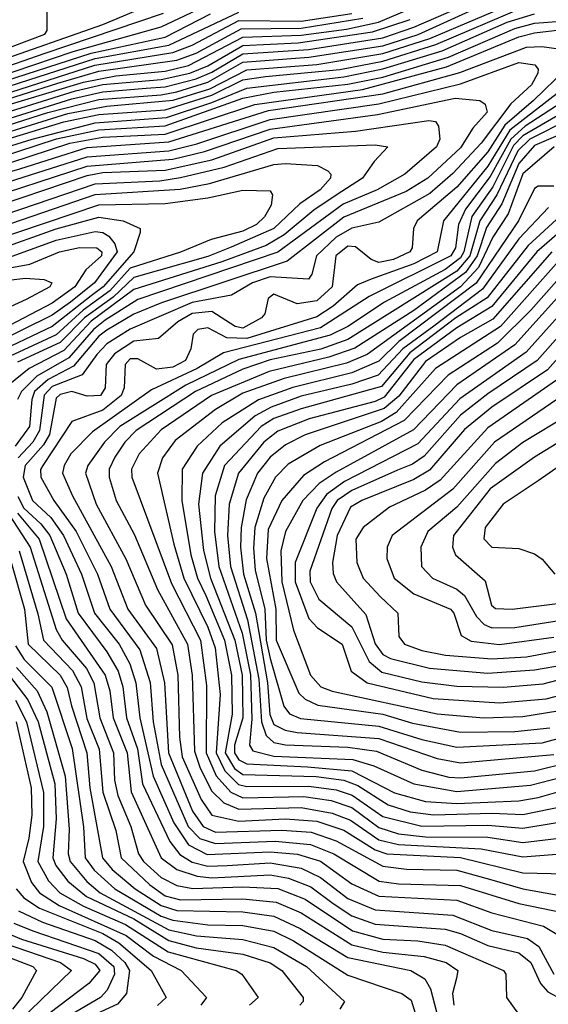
# Model space of a CAD drawing. Extents: x 501367 to 657802, y 482273 to 547541.
# Tile 677 of 714: x 640091 to 641451, y 487008 to 489543. Entities that reach past the tile are written whole.
import ezdxf

# ---------------------------------------------------------------- set-up
doc = ezdxf.new("R2010")
doc.units = 0

msp = doc.modelspace()

# ---------------------------------------------------------------- linework, layer by layer
at = {"layer": '0CON20XD'}
for points in [[(639926.5, 489283.5), (640255, 489382.1), (640337.9, 489397.9), (640465, 489410.1), (640524.9, 489424.9), (640665, 489498), (640815, 489502.8), (640931.7, 489518.3), (641013.8, 489536.2), (641295, 489656.8)], [(638971.8, 489548.1), (638905, 489452), (638892.6, 489415), (638882.5, 489345), (638892.8, 489322.8), (639061.5, 489348.5), (639255, 489365.9), (639469.5, 489400.5), (639615, 489414.7), (639735, 489448.9), (639777.1, 489437.1), (639815, 489400.7), (639832.9, 489395), (639963.8, 489423.8), (640025, 489432.4), (640305, 489530), (640475, 489602.7)], [(640008.5, 489271.5), (640225, 489339.2), (640305, 489357.2), (640416, 489366), (640465, 489369.8), (640545, 489390.2), (640585, 489407.2), (640665, 489455.1), (640834.2, 489465.8), (641025, 489496), (641105, 489523.4), (641335, 489623.6)], [(640025, 489392.2), (640228.8, 489461.2), (640455, 489524.1), (640655, 489619.3)], [(640015, 489256.2), (640163.5, 489303.5), (640295, 489336.8), (640455, 489348.9), (640495, 489357.1), (640575, 489381.9), (640665, 489433.4), (640835, 489445.8), (641025, 489475.7), (641115.6, 489504.4), (641295, 489586.1)], [(640027.4, 489242.6), (640215, 489301), (640315, 489320), (640485.5, 489335.5), (640579.7, 489365), (640675, 489413.2), (640855, 489427.7), (641025, 489455.7), (641145.9, 489494.1), (641380.6, 489595)], [(639003.3, 489546.7), (638943.5, 489415), (638956, 489396), (638985, 489386), (639085, 489384.5), (639255, 489394.5), (639454, 489426), (639625, 489445.2), (639735, 489468.7), (639825, 489464.7), (639858.4, 489495), (639895, 489507.5), (639935, 489500.9), (639982.1, 489462.1), (640025, 489456.9), (640155.9, 489505), (640161.6, 489515), (640161.6, 489565)], [(639978.8, 489211.2), (640205, 489279.3), (640295, 489298.7), (640465, 489310.7), (640585, 489348.6), (640665, 489388.1), (640723.5, 489396.5), (640914.7, 489414.7), (641025, 489436.1), (641161.5, 489478.5), (641386.5, 489575)], [(639979.5, 489190.5), (640122.8, 489235), (640285, 489277.5), (640468.9, 489291.1), (640585, 489329.3), (640675, 489366.8), (640925, 489395.6), (641025, 489416.2), (641177.5, 489462.5), (641345, 489535.9), (641415, 489558.1)], [(639995, 489366.7), (640275, 489456.7), (640465, 489497.3), (640582.2, 489557.8)], [(640015, 489355.7), (640285, 489442.4), (640475, 489477.1), (640655, 489562.4)], [(640019.3, 489340.7), (640284.6, 489425.4), (640485, 489457.8), (640535, 489476.7), (640655, 489540.4), (640815, 489539), (640945, 489558.3)], [(640025, 489411.1), (640154.4, 489455.6), (640460.7, 489559.3)], [(639988.3, 489171.7), (640185.7, 489235.7), (640295, 489259), (640465, 489269), (640665, 489340.5), (640745, 489356.1), (640935, 489376.6), (641024.9, 489395.1), (641194, 489446), (641365, 489519.9), (641415, 489533.7), (641575, 489545.5)], [(639995.2, 489284.8), (640235, 489359.2), (640305, 489376.1), (640455, 489388.3), (640528.6, 489405), (640575, 489423.5), (640665, 489476.5), (640807.3, 489482.7), (640998.6, 489511.4), (641095, 489543)], [(640005, 489320.5), (640189, 489379), (640295, 489410.4), (640495, 489438.2), (640545, 489456.8), (640660.8, 489519.2), (640815, 489521), (640973.5, 489546.5)], [(640015, 489157.5), (640219.8, 489225), (640305, 489240), (640465, 489247.8), (640696.1, 489323.9), (640972.9, 489362.9), (641188.8, 489421.2), (641375, 489498.6), (641415, 489508.5), (641495, 489518.2)], [(639575, 489011.4), (640091.5, 489158.5), (640265, 489213.3), (640475, 489228.1), (640731.1, 489308.9), (641025, 489351.4), (641223.3, 489406.7), (641395, 489471.6), (641433.9, 489473.9), (641477.8, 489467.8)], [(639988.1, 489101.9), (640265, 489189.5), (640475, 489205.3), (640546.8, 489223.2), (640735, 489285.8), (641015, 489325.7), (641225, 489377.3), (641375, 489432.5), (641416.1, 489426.1), (641424.4, 489415), (641423.4, 489405), (641407.4, 489375), (641354, 489326), (641277.7, 489225), (641205, 489146.3), (641146, 489095), (641015, 489021.5), (640945, 489006.2), (640905, 488982.5), (640854.1, 488935), (640842.8, 488887.2), (640834.3, 488875), (640735, 488880.3), (640690, 488865), (640636.2, 488833.8), (640535, 488814.9), (640375, 488746.2), (640315, 488708.4), (640289.3, 488680.7), (640251.5, 488628.5), (640175, 488598), (640154.2, 488575.8), (640142, 488485), (640124.8, 488455.2), (640087.1, 488415)], [(641495.7, 489415), (641412.6, 489335), (641338.6, 489271.4), (641295, 489202.7), (641215, 489111.6), (641113.2, 489025), (641104, 489005), (641100.6, 488955), (641094.8, 488945), (641052.1, 488925), (641015, 488917.3), (640994.8, 488925), (640955, 488957.6), (640935, 488960), (640903.8, 488935), (640894.6, 488855), (640855, 488818.4), (640805, 488811.1), (640745, 488836.3), (640730, 488825), (640721.2, 488785), (640713.1, 488775), (640665, 488748.7), (640645, 488752.9), (640585, 488791.5), (640535, 488786.3), (640497.8, 488765), (640448.3, 488721.7), (640384.6, 488714.6), (640335, 488682.2), (640313.5, 488655), (640311.3, 488595), (640298.8, 488575), (640265, 488573.3), (640225.2, 488585.2), (640195, 488577.6), (640185, 488568.1), (640167.4, 488475), (640152.3, 488447.7), (640104.9, 488395.1), (640100.2, 488365), (640124.2, 488305), (640170.9, 488260.9), (640204, 488215), (640250.1, 488115), (640283.2, 488015), (640347.1, 487935), (640374.4, 487884.4), (640389.6, 487835), (640399.9, 487745), (640434.2, 487595), (640487.7, 487475), (640525, 487418.5), (640573.5, 487393.5), (640735, 487400.2), (640805.7, 487394.3), (640865, 487376), (640945, 487317.8), (641015, 487285.7), (641215, 487276.1), (641305, 487242.8), (641438.5, 487208.5), (641494.1, 487175)], [(641481.5, 489358.5), (641351.8, 489258.2), (641295, 489165.8), (641181.2, 489025), (641165.1, 488945), (641105, 488913.7), (640995.3, 488874.7), (640960, 488860), (640897, 488805), (640855, 488777.8), (640675, 488722), (640623.8, 488723.8), (640575, 488749.3), (640549.6, 488745), (640537, 488733), (640531, 488695), (640517.3, 488665), (640485, 488647.8), (640443.2, 488643.2), (640395, 488669.6), (640375, 488669.6), (640362.1, 488655), (640360.1, 488595), (640351.9, 488575), (640305, 488537.7), (640225, 488507.9), (640150.7, 488395), (640144.5, 488384.5), (640145.4, 488365), (640178.5, 488305), (640236.2, 488225), (640291.1, 488115), (640322.7, 488025), (640400.1, 487920.1), (640426.3, 487836.3), (640434.4, 487735), (640454.6, 487624.6), (640524.2, 487465), (640554.2, 487434.2), (640595, 487421.4), (640748, 487428), (640838.8, 487418.8), (640899.3, 487395), (641016, 487325), (641065, 487318.1), (641225, 487313.6), (641375, 487267.3), (641575, 487226.3)], [(639975, 489071.1), (640265, 489165.7), (640485, 489183.3), (640566.6, 489203.4), (640735, 489260.8), (641011.4, 489298.6), (641210.8, 489340.8), (641274.5, 489334.5), (641288.4, 489325), (641293.2, 489305), (641256.7, 489263.3), (641225, 489213.1), (641140.7, 489135), (641085, 489099.9), (640925, 489034.6), (640778.7, 488921.3), (640456.2, 488813.8), (640385, 488784.9), (640315, 488743.7), (640295, 488728.2), (640229.1, 488650.9), (640164, 488616), (640129.5, 488585), (640122.3, 488565), (640116.7, 488495), (640079.5, 488445)], [(641500.6, 489339.4), (641391.5, 489268.5), (641354, 489235), (641301.3, 489138.7), (641237.3, 489055), (641219.6, 489015), (641212.1, 488955), (641200.3, 488935), (640990, 488830), (640865, 488749.3), (640614.9, 488685.1), (640547.6, 488645), (640430.1, 488589.9), (640278.6, 488481.4), (640222.8, 488425), (640205.1, 488395), (640201.4, 488375), (640226.6, 488316.6), (640326, 488135), (640369.4, 488025), (640443.3, 487923.3), (640463.5, 487835), (640473.4, 487655), (640535.9, 487505), (640562.6, 487465), (640595, 487451.1), (640765, 487455.9), (640840.4, 487450.4), (640905, 487428.5), (641025, 487363.2), (641085.6, 487355.6), (641215, 487352.7), (641299.8, 487330.2), (641385, 487305.3), (641605.8, 487265.8)], [(641506.2, 489313.8), (641385, 489243.8), (641361.5, 489218.5), (641307.8, 489112.2), (641254.1, 489035.9), (641233.6, 488945), (641225, 488929.6), (641185, 488899.9), (641029.2, 488815), (640935, 488752.4), (640889.8, 488730.2), (640655, 488667.6), (640518.6, 488601.4), (640348.4, 488495), (640309.6, 488455), (640266.4, 488395), (640260.6, 488375), (640287.5, 488295), (640364.2, 488154.2), (640414.9, 488035), (640482.8, 487932.8), (640498.2, 487855), (640502.5, 487695), (640509, 487645), (640557.8, 487535), (640585.2, 487495), (640655, 487478.9), (640774.9, 487485.1), (640855, 487479.1), (640925, 487455.6), (641005, 487405.5), (641035, 487395.4), (641225, 487385.4), (641385, 487346.4), (641495, 487343.7)], [(639985, 489046.8), (640265, 489141.6), (640305, 489149), (640465, 489155.5), (640585, 489181.6), (640745, 489238.3), (640954.6, 489255.4), (641143.5, 489283.5), (641160.8, 489280.8), (641168.3, 489268.3), (641171.4, 489235), (641162.8, 489215), (641081.9, 489145), (641010.4, 489105), (640922.7, 489067.3), (640755, 488944), (640395, 488821.9), (640311.2, 488768.8), (640280.5, 488745), (640217.8, 488672.2), (640135.4, 488624.6), (640095.3, 488585), (640085.4, 488565)], [(641505, 489286.6), (641403.2, 489235), (641372.5, 489205), (641318.5, 489091.5), (641274.4, 489025), (641248.6, 488935), (641215, 488895.2), (640935, 488719.5), (640865.3, 488694.7), (640735, 488666.6), (640665, 488643.2), (640543, 488585), (640390.6, 488485), (640361.4, 488455), (640336, 488416), (640321.2, 488385), (640321.4, 488365), (640339.1, 488305), (640386.3, 488216.3), (640445.2, 488075.2), (640522.5, 487935), (640534.7, 487854.7), (640540.4, 487659.6), (640555.2, 487615.2), (640585, 487556.7), (640616, 487526), (640655, 487509.8), (640815, 487514.2), (640895, 487499.8), (640941.8, 487481.8), (641015, 487431.4), (641065, 487419.2), (641278, 487408), (641385, 487387.7), (641505, 487396.4)], [(641565, 489283.1), (641415, 489218.6), (641375, 489172.3), (641331.4, 489068.6), (641292, 489008), (641267.9, 488935), (641238.1, 488891.9), (641105, 488794.3), (640952.9, 488697.1), (640886.6, 488673.4), (640732.7, 488637.3), (640584.7, 488575.3), (640455, 488486.7), (640398.1, 488425), (640378.4, 488385), (640379.4, 488365), (640481.1, 488091.1), (640556.3, 487945), (640571.9, 487828.1), (640570.9, 487655), (640596.1, 487596.1), (640633.9, 487553.9), (640665, 487539.5), (640822.3, 487542.3), (640892.3, 487532.3), (640945, 487514.1), (641015, 487462.8), (641065, 487446.9), (641135, 487438.6), (641295, 487437.6), (641385, 487424.4), (641515, 487439.9)], [(640015, 489028.4), (640285, 489120.3), (640451.8, 489128.2), (640505, 489136.3), (640616.7, 489163.3), (640755, 489210.9), (641005, 489220.6), (641037.8, 489215), (641002.4, 489177.6), (640973, 489135), (640905, 489091), (640847.4, 489052.6), (640770.9, 488989.1), (640725, 488961.4), (640611.1, 488918.9), (640385, 488848), (640275, 488766.3), (640205, 488691.1), (640115.1, 488644.9), (640028.4, 488575)], [(641465.5, 489215), (641385, 489145.8), (641347.5, 489042.5), (641307.6, 488982.4), (641271.3, 488905), (641225.1, 488854.9), (640985, 488681), (640932, 488658), (640771.3, 488618.7), (640665, 488580.9), (640595, 488538.8), (640491, 488459), (640458.5, 488415), (640445.8, 488375), (640487.4, 488192.6), (640513.3, 488105), (640575, 487978.9), (640593.7, 487925), (640606.7, 487805), (640596.1, 487655), (640618.5, 487608.5), (640653.8, 487573.8), (640675, 487568.4), (640835, 487569.3), (640905, 487559.5), (640946.3, 487546.3), (641025, 487490.8), (641125, 487466.3), (641295, 487468.8), (641385, 487460.8), (641536.1, 487486.1)], [(640015, 489000.3), (640285, 489092.8), (640503.6, 489106.4), (640579, 489121), (640745, 489169.9), (640775, 489172.7), (640856.9, 489166.9), (640883.4, 489153.4), (640890.9, 489145), (640890.2, 489135), (640864.1, 489105), (640811.4, 489068.6), (640744.8, 489005.2), (640635, 488956.9), (640575, 488933.1), (640385, 488878.8), (640331.7, 488828.3), (640257.4, 488775), (640195, 488711.3), (640085, 488660.6)], [(640017.2, 488972.8), (640295, 489065.7), (640465, 489069.5), (640575, 489084), (640665, 489103.6), (640735, 489101.9), (640741.7, 489091.7), (640737.8, 489065), (640720.7, 489035), (640700, 489015), (640665, 488998), (640583.3, 488976.7), (640505, 488944.1)], [(641465, 489114), (641425, 489114.3), (641415, 489108.1), (641373.9, 489025), (641265.5, 488864.5), (641066.2, 488713.8), (641015, 488663.8), (640945, 488633.2), (640793.9, 488596.1), (640705, 488564), (640612, 488505), (640547.1, 488445), (640509, 488385), (640508.4, 488305), (640531.3, 488165), (640548.8, 488105), (640569.9, 488059.9), (640617.6, 487945), (640635.7, 487855), (640637.9, 487755), (640619.3, 487655), (640643.2, 487615), (640665, 487599), (640854, 487594), (640924.6, 487584.6), (640960.6, 487570.6), (641039.1, 487520.9), (641095, 487503.4), (641155, 487495.1), (641305, 487499.8), (641385, 487496.2), (641565, 487533.4)], [(641451, 489059), (641375, 488978.1), (641281.2, 488848.8), (641156, 488754), (641076.3, 488695), (641012.8, 488627.2), (640945.6, 488604.4), (640815, 488573), (640737.9, 488545), (640697.1, 488523), (640605.9, 488445), (640560.9, 488375), (640550.8, 488295), (640563.8, 488176.2), (640581.5, 488105), (640644.7, 487945), (640663.5, 487855), (640665.2, 487745), (640643.5, 487675), (640643.4, 487655), (640655, 487637.3), (640675, 487626.7), (640831, 487619), (640945, 487608.9), (641055, 487552.5), (641135, 487529.7), (641215, 487524.3), (641375, 487531.3), (641425, 487540), (641575, 487582.6)], [(640025, 488947.3), (640185, 489004.2), (640295, 489034.4), (640357.1, 489025), (640401.2, 489005), (640400.8, 488995), (640384.6, 488945), (640306, 488855), (640275, 488831.7), (640175, 488752.7), (640015, 488676.9)], [(641482.3, 489037.7), (641398.6, 488961.4), (641293.3, 488826.7), (641213.1, 488775), (641094.9, 488685.1), (641021.7, 488598.3), (640815, 488541.1), (640745, 488515.7), (640712.4, 488495), (640618.2, 488395), (640593.6, 488316.4), (640591.8, 488225), (640603.6, 488135), (640663.1, 487963.1), (640684.4, 487855.6), (640688.5, 487741.5), (640682.4, 487675), (640690.5, 487660.5), (640745, 487646.6), (640948.1, 487638.1), (641001.5, 487621.5), (641104.9, 487574.9), (641215, 487555.8), (641405, 487571.8), (641510.8, 487599.2)], [(640055, 488927.8), (640185.1, 488974.9), (640285, 488997.4), (640305, 488995.1), (640320.5, 488985), (640335.4, 488965.4), (640341.7, 488945), (640283.7, 488865), (640221.6, 488815), (640175, 488781.8), (640015.9, 488704.1)], [(641505, 489017.8), (641421.3, 488945), (641305.8, 488804.2), (641215, 488748.9), (641105, 488667.4), (641028.9, 488571.1), (641005, 488559.7), (640835.8, 488515), (640755, 488483.4), (640718.6, 488455), (640654.2, 488375), (640630, 488295), (640625.7, 488215), (640633.2, 488135), (640677.2, 487997.2), (640706.2, 487845), (640712.9, 487735), (640725, 487699.8), (640745, 487682), (640775, 487675.6), (640935, 487669.5), (641009.1, 487659.1), (641125, 487610.6), (641195, 487592.7), (641225, 487590.8), (641415, 487609.1), (641505, 487631.3)], [(639815, 488858.7), (640116.8, 488913.2), (640193.4, 488945), (640245, 488956.5), (640289.6, 488955), (640301.9, 488945), (640301.2, 488935), (640261, 488899), (640232.6, 488855), (640175, 488812.9), (639952.9, 488697)], [(640505, 488944.1), (640375, 488902.6), (640322.7, 488845), (640254.4, 488795), (640185, 488731.4), (640042.9, 488665)], [(641459.8, 488945), (641308.2, 488771.8), (641225, 488724.6), (641135, 488662.4), (641066.6, 488573.4), (641028.5, 488541.5), (640825, 488473.9), (640775, 488448.2), (640735, 488416), (640703.1, 488375), (640673.6, 488306.4), (640660.5, 488235), (640659, 488185), (640666.8, 488115), (640697.9, 488015), (640728.5, 487835), (640734, 487754), (640745, 487728), (640773.5, 487713.5), (640805, 487707.4), (641015, 487691.8), (641165, 487640.2), (641225, 487629), (641465, 487650.8)], [(641485, 488929.8), (641327.3, 488752.7), (641160.4, 488645), (641059, 488531), (641021.5, 488508.5), (640863.6, 488446.4), (640782, 488398), (640749.1, 488365), (640719.4, 488310.6), (640696.2, 488235), (640692, 488182), (640696.7, 488125), (640721.8, 488025), (640724.9, 487944.9), (640735, 487897.9), (640770.7, 487775), (640785.3, 487755.3), (640813.5, 487743.5), (641015, 487724.1), (641125, 487689.7), (641215, 487669.4), (641435, 487680.9), (641495, 487697.3)], [(641499.3, 488900.7), (641405.5, 488794.5), (641320.4, 488709.6), (641192.9, 488627.1), (641079.6, 488510.4), (640875, 488404.7), (640821.2, 488368.8), (640765.1, 488305), (640730.2, 488229.8), (640725.8, 488155), (640750.2, 488025), (640750.3, 487945), (640808.8, 487808.9), (640825, 487792.9), (640857.6, 487777.6), (641025, 487754.6), (641101.6, 487731.6), (641225, 487708.3), (641365, 487710.4), (641455, 487719.8)], [(639935, 488856.5), (640105, 488877.3), (640153.6, 488873.6), (640173.8, 488865), (640168.8, 488855), (640107.6, 488822.4), (640066.2, 488803.8)], [(641505, 488861.9), (641364.2, 488705.7), (641215, 488602.8), (641103.7, 488486.3), (640905, 488377.3), (640861.3, 488348.7), (640819.2, 488305), (640775.1, 488225), (640762.5, 488175), (640765.7, 488095), (640795, 487970.9), (640839.3, 487855), (640865.3, 487825), (640895, 487813.7), (641164.4, 487755.6), (641285, 487744.9), (641385, 487748.4), (641475, 487763.2)], [(641535, 488844.6), (641393.6, 488686.4), (641223.4, 488566.6), (641115, 488450.9), (640926.6, 488353.4), (640880, 488319.9), (640855.1, 488285), (640799.7, 488145), (640799.5, 488095), (640835, 488000.6), (640857, 487977), (640920.5, 487935), (640943.8, 487865), (640985.1, 487835.1), (641154.7, 487795.3), (641325, 487784.1), (641445, 487794.3), (641495, 487807.1)], [(641564.3, 488825.7), (641422.2, 488665), (641295, 488579.6), (641225, 488524.5), (641131.5, 488418.5), (641101.5, 488398.5), (641063, 488383), (640945, 488330.2), (640907.8, 488305), (640894.2, 488284.2), (640837.5, 488122.5), (640838.5, 488095), (640860.3, 488050.3), (640945, 487979.4), (640990.2, 487890.2), (641022.6, 487862.6), (641125, 487838.2), (641215, 487826.6), (641335, 487823.8), (641437.3, 487832.7), (641565, 487866.4)], [(641584.9, 488795.1), (641448.3, 488641.6), (641305, 488544.9), (641235, 488487.4), (641145, 488382.6), (641105, 488358.6), (640971.1, 488305), (640942.1, 488287.9), (640907.7, 488215), (640895.4, 488145), (640897, 488117), (640905.6, 488095), (640981.3, 488011.3), (641005.7, 487935.7), (641025, 487908.6), (641045, 487897.8), (641145, 487872.8), (641295, 487860.5), (641415, 487868.4), (641495, 487882.2)], [(641491.3, 488628.7), (641295, 488492.2), (641172.6, 488357.4), (641135, 488331.5), (641042.3, 488287.7), (640974.3, 488235), (640955.7, 488205), (640958.1, 488145), (640974.9, 488104.9), (641018, 488058), (641063.5, 488015), (641066.4, 487955), (641080.6, 487935), (641125, 487918.2), (641186.3, 487906.3), (641305, 487896.9), (641395, 487902.3), (641495, 487921.2)], [(641521.7, 488598.3), (641312.4, 488455), (641205, 488333.8), (641049.2, 488215), (641036.1, 488185), (641035.2, 488155.2), (641054, 488105), (641105, 488064.2), (641199.2, 488025), (641208.1, 488015), (641226.8, 487956.8), (641252.2, 487942.2), (641325, 487934.2), (641465, 487952.8)], [(641504.1, 488525.9), (641385, 488454.3), (641315, 488400.3), (641215, 488287.7), (641140.4, 488225), (641122.4, 488185), (641124.7, 488135), (641152.5, 488105), (641215, 488076.3), (641235, 488060.4), (641266.1, 488006.1), (641285.4, 487985.4), (641305, 487976.7), (641365, 487977.4), (641495, 487998.2)], [(641525.8, 488484.2), (641415, 488416.1), (641300.8, 488335), (641207.1, 488215), (641203.9, 488185), (641211.7, 488165), (641287.9, 488097.9), (641304.3, 488035), (641315, 488026.4), (641357.5, 488025), (641495, 488042.3)], [(641575, 488459.7), (641425, 488355.2), (641334.7, 488295), (641288.5, 488235), (641285, 488205.7), (641305, 488184.3), (641375, 488181), (641415, 488167.7), (641435, 488153.4), (641467.5, 488115)], [(640086.4, 488315), (640101.8, 488285), (640145.7, 488245), (640168.8, 488215), (640211, 488115), (640241.8, 488015), (640315.5, 487915.5), (640344.5, 487865), (640356, 487825), (640366.1, 487745), (640394.3, 487665), (640407.1, 487575), (640477, 487427), (640503.2, 487393.2), (640535, 487373.2), (640575, 487362.9), (640625, 487364.6), (640735, 487371.6), (640815, 487358.3), (640865, 487334.5), (640935, 487280.3), (641005, 487250.8), (641205, 487237.3), (641305, 487197.6), (641397.1, 487177.1), (641426.1, 487156.1), (641464.9, 487084.9)], [(640053.1, 488285), (640118.1, 488185), (640185, 487973), (640200.1, 487945), (640262.5, 487872.5), (640281.6, 487835), (640296.8, 487745), (640332.7, 487655), (640335.3, 487585), (640343.1, 487545), (640377.1, 487465), (640396.7, 487395), (640409.1, 487375), (640455, 487334), (640495, 487313.1), (640536, 487306), (640665, 487309.8), (640755, 487305.4), (640825, 487278.7), (640947.1, 487197.1), (641025, 487175.3), (641115, 487171.4), (641185, 487159.6), (641335.5, 487095), (641341.2, 487085), (641342.9, 487025), (641400.7, 486945)], [(640085, 488271.8), (640141, 488205), (640210.5, 488000.5), (640310.9, 487855), (640322.8, 487815), (640331.3, 487745), (640367.5, 487655), (640377.7, 487555), (640455.1, 487385.1), (640494.9, 487354.9), (640547.3, 487337.3), (640585, 487333.5), (640735, 487340.9), (640782.2, 487332.2), (640839.7, 487309.7), (640897.1, 487267.1), (640945, 487235.8), (641005, 487214.2), (641185, 487200.9), (641225, 487190), (641295, 487158.6), (641375, 487139.9), (641405.8, 487115), (641431, 487061), (641449.3, 487039.3), (641485, 487020.7)], [(640089.8, 488175), (640137.4, 488012.6), (640152.3, 487945), (640227, 487867), (640248.8, 487825), (640263.5, 487743.5), (640295.8, 487664.2), (640305, 487553.8), (640338.2, 487455), (640352.3, 487385), (640425.4, 487315), (640465, 487287.2), (640505, 487277), (640665, 487278.8), (640750.7, 487270.7), (640815, 487243.2), (640945, 487161.1), (641025, 487141.6), (641131, 487131), (641187.8, 487115), (641218.4, 487095), (641214.3, 487075), (641203.9, 487035), (641207.3, 487005)], [(640068.4, 488148.4), (640103.2, 488025), (640112.5, 487935), (640195.3, 487855), (640213.5, 487823.5), (640224.3, 487775.7), (640263.4, 487655), (640271.6, 487565), (640303.7, 487385), (640329.1, 487355), (640388.1, 487305), (640455, 487261.7), (640495, 487249.3), (640665, 487245.4), (640745, 487234.7), (640812.8, 487202.8), (640935, 487127.9), (641097.5, 487095), (641133.1, 487073.1), (641147.6, 487047.6), (641174.4, 486945.6)], [(640080.4, 487930.4), (640102.7, 487895), (640174, 487824), (640226.1, 487666.1), (640255.3, 487464.7), (640259.6, 487385), (640282.8, 487352.8), (640335.4, 487305), (640455, 487234.7), (640485, 487224.1), (640575, 487212.6), (640665, 487210.4), (640745, 487195.5), (640795, 487170.9), (640935, 487082.7), (641073.6, 487035), (641098.1, 487018.1), (641108.4, 486985)], [(640051, 487871), (640111.9, 487791.9), (640138.3, 487735), (640181.5, 487575), (640184.6, 487485), (640176.3, 487385), (640183.6, 487365), (640214.6, 487324.6), (640263, 487285), (640385, 487227.3), (640475, 487171.5), (640545, 487153.2), (640665, 487136.3), (640735, 487114.6), (640765.2, 487095), (640820.5, 487025), (640820.5, 487015), (640811.8, 487005)], [(640082.5, 487875), (640136.2, 487815), (640161, 487761), (640208.3, 487595), (640218.3, 487458.3)], [(640080.3, 487790.3), (640108.4, 487735), (640152.6, 487552.6), (640152.4, 487465), (640138.1, 487375), (640165.5, 487325.5), (640194.6, 487295), (640255, 487260.4), (640363.4, 487213.4), (640472.7, 487142.7), (640648.2, 487095), (640662.3, 487085), (640704.7, 487025), (640682.5, 487005)], [(640081.7, 487735), (640120.3, 487565), (640122.7, 487495), (640114.6, 487435), (640100, 487375), (640121.6, 487321.6), (640141.9, 487295), (640192.3, 487262.3), (640365, 487185), (640435, 487131.5), (640506.2, 487095), (640571.9, 487025), (640556.8, 487005)], [(640218.3, 487458.3), (640216.1, 487395), (640220.8, 487375), (640263.7, 487323.7), (640298, 487295), (640475, 487199.6), (640545.8, 487184.2), (640665, 487174.5), (640745, 487154), (640828.5, 487105), (640926.6, 487015), (640914.7, 486995)], [(640082, 487305), (640102, 487282), (640141.6, 487255), (640305, 487189.8), (640345.8, 487165.8), (640429.2, 487095), (640468.1, 487025), (640445.3, 487004.7)], [(640088.2, 487248.2), (640149.5, 487219.5), (640285, 487171.7), (640327, 487147), (640361.6, 487115), (640373.4, 487095), (640365.8, 487035), (640342.4, 487007.6), (640255, 486967.8)], [(640025, 487204.5), (640096.1, 487175), (640255, 487125.7), (640285, 487111.1), (640297.5, 487095), (640268.8, 487061.2), (640116.2, 486945)], [(640076.2, 487216.2), (640125, 487196.4), (640295, 487138.4), (640332.9, 487105), (640335.1, 487085), (640316.1, 487043.9), (640299.3, 487025), (640185, 486958.5)], [(639992.9, 487185), (640196.1, 487115), (640224.3, 487095), (640038.2, 486915)], [(640023.7, 487143.7), (640124.8, 487105), (640134.3, 487095), (640096.3, 487025), (640072.7, 486995)]]:
    msp.add_lwpolyline(points, dxfattribs=at)

doc.saveas('drawing.dxf')
